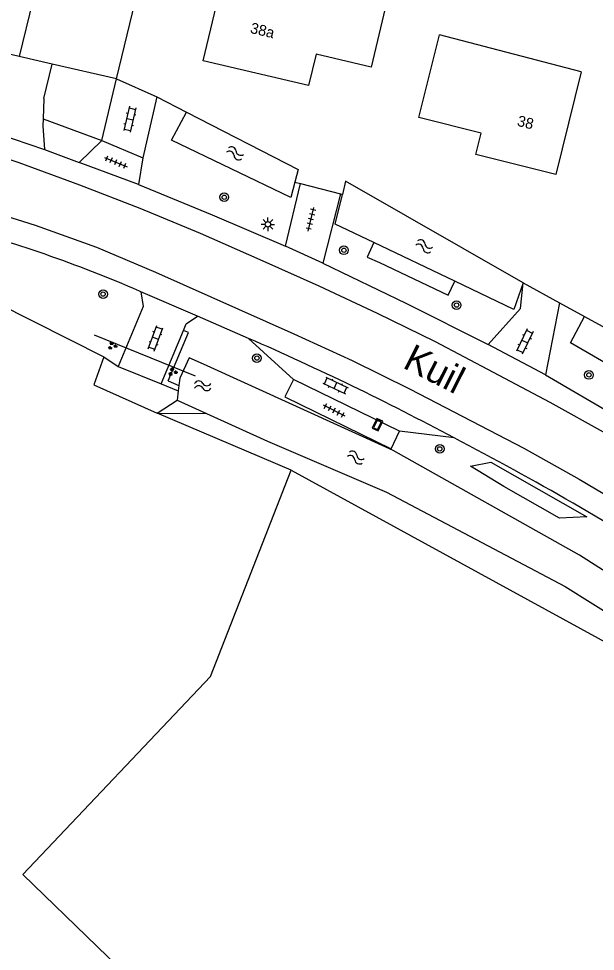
# Model space of a CAD drawing. Extents: x 136000 to 141014, y 402000 to 403500.
# Drawn here: x 137006.5 to 137059.9, y 402057.2 to 402143.4 of the extents above; entities that cross this region are included whole.
import ezdxf

# ---------------------------------------------------------------- set-up
doc = ezdxf.new("R2010")
doc.units = 0
for name, color, linetype in [('gg-afsc-draadraster', 7, 'Continuous'), ('gg-afsc-erfafscheiding', 7, 'Continuous'), ('gg-afsc-hekwerk', 7, 'Continuous'), ('gg-afsc-lijn draadraster', 7, 'Continuous'), ('gg-anno-huisnummerreeks BGT', 7, 'Continuous'), ('gg-anno-openbare ruimte label', 7, 'Continuous'), ('gg-bbg-bijgebouw', 7, 'Continuous'), ('gg-bbg-gedigitaliseerde bebouwing', 7, 'Continuous'), ('gg-bbg-gedigitaliseerde bijgebouw', 7, 'Continuous'), ('gg-bbg-hoofdgebouw', 7, 'Continuous'), ('gg-knt-bronhoudergrens', 7, 'Continuous'), ('gg-knt-verharding', 7, 'Continuous'), ('gg-knt-verharding nz', 7, 'Continuous'), ('gg-kntw-bovenkant insteek waterloop', 7, 'Continuous'), ('gg-kwrk-duiker nz buis', 7, 'Continuous'), ('gt-grn-groengrens', 7, 'Continuous'), ('gt-grn-weggrens', 7, 'Continuous'), ('gt-symb-boom', 7, 'Continuous'), ('gt-symb-groenvak', 7, 'Continuous'), ('gt-symb-informatiebord', 7, 'Continuous'), ('gt-symb-klinker verharding', 7, 'Continuous'), ('gt-symb-lichtmast', 7, 'Continuous'), ('gt-symb-tegel verharding', 7, 'Continuous'), ('gt-symb-watersymbool', 7, 'Continuous')]:
    doc.layers.add(name, color=color, linetype=linetype)

# ---------------------------------------------------------------- blocks, each defined once
blk = doc.blocks.new('gt0-BOOM')
at = {"layer": 'gt-symb-boom'}
for radius in [0.4, 0.2]:
    blk.add_circle((0, 0), radius, dxfattribs=at)
blk = doc.blocks.new('gt0-WA')
at = {"layer": 'gt-symb-watersymbool'}
for centre, start, end in [((-0.323, 0.022), 28.07249, 151.92751), ((0.427, 0.422), 208.07248, 331.92751), ((-0.323, -0.428), 28.07249, 151.92751), ((0.427, -0.028), 208.07248, 331.92751)]:
    blk.add_arc(centre, 0.425, start, end, dxfattribs=at)
blk = doc.blocks.new('gt0-KL1')
at = {"layer": 'gt-symb-klinker verharding'}
for p, q in [((-1.15, 0.3), (1.15, 0.3)), ((-1, -0.3), (-1, 0.3)), ((-0.5, 0.3), (-0.5, 0.45)), ((0, -0.3), (0, 0.3)), ((0.5, 0.3), (0.5, 0.45)), ((1, -0.3), (1, 0.3)), ((-1.15, -0.3), (1.15, -0.3)), ((-0.5, -0.45), (-0.5, -0.3)), ((0.5, -0.45), (0.5, -0.3))]:
    blk.add_line(p, q, dxfattribs=at)
blk = doc.blocks.new('gt0-LMAST')
at = {"layer": 'gt-symb-lichtmast'}
for p, q in [((-0.182, 0.173), (-0.447, 0.438)), ((-0.005, 0.246), (-0.005, 0.621)), ((0.172, 0.173), (0.437, 0.438)), ((-0.255, -0.004), (-0.63, -0.004)), ((-0.182, -0.181), (-0.447, -0.446)), ((-0.005, -0.254), (-0.005, -0.629)), ((0.437, -0.446), (0.172, -0.181)), ((0.245, -0.004), (0.62, -0.004))]:
    blk.add_line(p, q, dxfattribs=at)
blk.add_circle((-0.005, -0.004), 0.25, dxfattribs=at)
blk = doc.blocks.new('gt0-TEG1')
at = {"layer": 'gt-symb-tegel verharding'}
for p, q in [((-1.125, 0), (1.125, 0)), ((-0.9, -0.25), (-0.9, 0.25)), ((-0.45, -0.25), (-0.45, 0.25)), ((0, -0.25), (0, 0.25)), ((0.45, -0.25), (0.45, 0.25)), ((0.9, -0.25), (0.9, 0.25))]:
    blk.add_line(p, q, dxfattribs=at)
blk = doc.blocks.new('gt0-GRVAK')
at = {"layer": 'gt-symb-groenvak'}
for p, q in [((-0.11, 0.189), (-0.228, 0.24)), ((-0.182, 0.153), (0.088, 0.153)), ((-0.091, 0.211), (-0.156, 0.322)), ((-0.047, 0.214), (-0.047, 0.393)), ((-0.004, 0.211), (0.061, 0.322)), ((0.015, 0.189), (0.133, 0.24)), ((0.262, -0.052), (0.197, 0.059)), ((0.305, -0.049), (0.305, 0.13)), ((0.349, -0.052), (0.414, 0.059)), ((-0.245, -0.228), (-0.363, -0.177)), ((-0.318, -0.264), (-0.047, -0.264)), ((-0.226, -0.206), (-0.291, -0.095)), ((-0.183, -0.203), (-0.183, -0.024)), ((-0.139, -0.206), (-0.074, -0.095)), ((-0.12, -0.228), (-0.002, -0.177)), ((0.243, -0.074), (0.125, -0.023)), ((0.17, -0.11), (0.441, -0.11)), ((0.368, -0.074), (0.486, -0.023))]:
    blk.add_line(p, q, dxfattribs=at)
blk = doc.blocks.new('gt0-IBORD')
at = {"layer": 'gt-symb-informatiebord'}
blk.add_lwpolyline([(-0.5, 0.295), (-0.5, -0.295), (0.5, -0.295), (0.5, 0.295), (-0.5, 0.295)], dxfattribs=at)
blk.add_lwpolyline([(-0.417, -0.212), (0.417, -0.212), (0.417, 0.212), (-0.417, 0.212)], close=True, dxfattribs=at)

msp = doc.modelspace()

# ---------------------------------------------------------------- linework, layer by layer
at = {"layer": 'gg-afsc-draadraster'}
msp.add_lwpolyline([(137009.604, 402035.149), (137014.234, 402041.801), (137020.65, 402051.022), (137006.918, 402064.307), (137024.267, 402082.602), (137031.735, 402101.682)], dxfattribs=at)
at = {"layer": 'gg-afsc-erfafscheiding'}
for p, q in [((137019.289, 402136.175), (137022.06, 402134.761)), ((137053.184, 402118.981), (137056.533, 402117.16)), ((137056.533, 402117.16), (137058.856, 402115.897))]:
    msp.add_line(p, q, dxfattribs=at)
at = {"layer": 'gg-afsc-hekwerk'}
msp.add_line((137002.424, 402118.177), (137014.411, 402112.164), dxfattribs=at)
msp.add_line((137002.424, 402118.177), (137014.411, 402112.164), dxfattribs=at)
for points in [[(137014.411, 402112.164), (137013.478, 402109.581), (137019.325, 402106.961)], [(137014.411, 402112.164), (137013.478, 402109.581), (137019.325, 402106.961), (137023.899, 402106.927)]]:
    msp.add_lwpolyline(points, dxfattribs=at)
at = {"layer": 'gg-afsc-lijn draadraster'}
msp.add_lwpolyline([(137009.604, 402035.149), (137014.234, 402041.801), (137020.65, 402051.022), (137006.918, 402064.307), (137024.267, 402082.602), (137031.735, 402101.682)], dxfattribs=at)
at = {"layer": 'gg-bbg-bijgebouw'}
for p, q in [((137009.63, 402139.217), (137006.58, 402139.92)), ((137015.561, 402137.85), (137009.63, 402139.217))]:
    msp.add_line(p, q, dxfattribs=at)
at = {"layer": 'gg-bbg-gedigitaliseerde bebouwing'}
for p in [(137043.525, 402134.266), (137058.548, 402138.507)]:
    msp.add_line(p, (137045.437, 402141.901), dxfattribs=at)
at = {"layer": 'gg-bbg-gedigitaliseerde bijgebouw'}
msp.add_lwpolyline([(137015.561, 402137.85), (137019.304, 402153.246), (137010.372, 402155.472), (137006.58, 402139.92)], dxfattribs=at)
at = {"layer": 'gg-bbg-hoofdgebouw'}
for p, q in [((137058.548, 402138.507), (137056.19, 402129.02)), ((137049.288, 402132.823), (137043.525, 402134.266))]:
    msp.add_line(p, q, dxfattribs=at)
for points in [[(137039.112, 402138.915), (137034.031, 402140.139), (137033.319, 402137.217), (137023.578, 402139.516), (137025.692, 402148.282), (137035.404, 402145.94), (137035.321, 402145.6), (137040.421, 402144.381), (137039.112, 402138.915)], [(137056.19, 402129.02), (137048.8, 402130.84), (137049.288, 402132.823)]]:
    msp.add_lwpolyline(points, dxfattribs=at)
at = {"layer": 'gg-knt-bronhoudergrens'}
for p, q in [((137019.325, 402106.961), (137021.174, 402108.164)), ((137031.735, 402101.682), (137019.325, 402106.961))]:
    msp.add_line(p, q, dxfattribs=at)
msp.add_lwpolyline([(137031.735, 402101.682), (137055.221, 402088.838), (137066.322, 402082.767)], dxfattribs=at)
at = {"layer": 'gg-knt-verharding'}
for p, q in [((137008.856, 402136.04), (137009.63, 402139.217)), ((137008.856, 402136.04), (137008.793, 402134.154)), ((136999.848, 402134.378), (137008.913, 402131.31)), ((137012.123, 402130.114), (137014.21, 402132.136)), ((137014.21, 402132.136), (137018.016, 402130.554)), ((137008.913, 402131.31), (137012.123, 402130.114)), ((137017.611, 402128.087), (137012.123, 402130.114)), ((137018.016, 402130.554), (137017.611, 402128.087)), ((137031.198, 402122.384), (137032.599, 402128.173)), ((137032.599, 402128.173), (137036.287, 402127.219)), ((137036.287, 402127.219), (137034.663, 402120.808)), ((137034.663, 402120.808), (137031.198, 402122.384)), ((137017.821, 402118.176), (137017.693, 402118.231)), ((137023.068, 402115.905), (137017.821, 402118.176)), ((137056.533, 402117.16), (137055.253, 402110.477)), ((137027.786, 402113.863), (137023.068, 402115.905)), ((137019.7, 402109.662), (137021.755, 402114.59)), ((137031.944, 402110.056), (137027.786, 402113.863)), ((137055.253, 402110.477), (137049.956, 402113.282)), ((137015.742, 402111.248), (137019.7, 402109.662)), ((137041.747, 402105.289), (137031.944, 402110.056)), ((137055.253, 402110.477), (137070.475, 402101.603)), ((137046.79, 402104.659), (137041.747, 402105.289))]:
    msp.add_line(p, q, dxfattribs=at)
for points in [[(137006.58, 402139.92), (137003.267, 402140.684), (137002.256, 402137.021)], [(137008.793, 402134.154), (137008.772, 402133.507), (137008.913, 402131.31)], [(137017.611, 402128.087), (137024.427, 402125.289), (137031.198, 402122.384)], [(137034.663, 402120.808), (137042.342, 402117.112), (137049.956, 402113.282)], [(137049.956, 402113.282), (137052.938, 402116.631), (137053.184, 402118.981)], [(137017.821, 402118.176), (137018.048, 402116.801), (137015.742, 402111.248)], [(137021.755, 402114.59), (137022.01, 402115.201), (137023.068, 402115.905)], [(137031.944, 402110.056), (137031.152, 402108.452), (137040.956, 402103.665), (137041.747, 402105.289)]]:
    msp.add_lwpolyline(points, dxfattribs=at)
for centre, radius, start, end in [((136968.105, 402003.802), 124.711, 66.57037, 75.18193), ((136923.94, 401875.225), 260.254, 61.83324, 66.48318), ((136923.585, 401866.961), 267.731, 57.22892, 62.60105)]:
    msp.add_arc(centre, radius, start, end, dxfattribs=at)
at = {"layer": 'gg-knt-verharding nz'}
for points in [[(137097.066, 402082.135), (137092.995, 402084.357), (137088.379, 402086.999), (137071.101, 402098.883), (137066.007, 402101.968), (137060.875, 402105.046), (137055.665, 402107.95), (137050.439, 402110.718), (137045.082, 402113.527), (137039.711, 402116.175), (137034.31, 402118.696), (137028.848, 402121.106), (137023.353, 402123.566), (137017.776, 402125.868), (137012.197, 402128.034), (137006.579, 402130.096), (137000.948, 402131.975), (136995.13, 402133.791), (136988.319, 402135.892), (136981.107, 402138.306)], [(136979.307, 402130.822), (136984.991, 402129.932), (136990.74, 402128.77), (136996.608, 402127.506), (137002.43, 402126.095), (137008.065, 402124.337), (137013.737, 402122.302), (137019.174, 402119.966), (137031.98, 402114.287), (137037.355, 402111.802), (137042.716, 402109.155), (137053.239, 402103.703), (137058.359, 402100.844), (137063.569, 402097.781), (137068.573, 402094.689), (137073.558, 402091.505), (137078.199, 402088.443), (137083.387, 402084.706), (137085.753, 402082.83), (137092.179, 402076.49)]]:
    msp.add_lwpolyline(points, dxfattribs=at)
at = {"layer": 'gg-kntw-bovenkant insteek waterloop'}
for p, q in [((137046.857, 402119.139), (137039.37, 402122.709)), ((137058.856, 402115.897), (137073.636, 402107.672)), ((137021.349, 402109.516), (137021.282, 402109.002)), ((137021.282, 402109.002), (137021.174, 402108.164)), ((137021.174, 402108.164), (137023.899, 402106.927))]:
    msp.add_line(p, q, dxfattribs=at)
for points in [[(137032.067, 402128.311), (137031.683, 402126.87), (137020.656, 402132.183), (137022.06, 402134.761)], [(137022.06, 402134.761), (137032.377, 402129.474), (137032.067, 402128.311)], [(137053.184, 402118.981), (137036.763, 402128.393), (137036.468, 402127.172)], [(137039.37, 402122.709), (137035.801, 402124.41), (137036.468, 402127.172)], [(137053.184, 402118.981), (137052.322, 402116.534), (137046.857, 402119.139)], [(137073.636, 402107.672), (137072.013, 402105.075), (137057.551, 402113.456), (137058.856, 402115.897)], [(137022.278, 402112.072), (137021.435, 402110.184), (137021.349, 402109.516)], [(137069.883, 402086.481), (137058.384, 402093.814), (137041.17, 402103.49), (137023.613, 402111.466), (137022.278, 402112.072)], [(137023.899, 402106.927), (137029.526, 402104.37), (137040.551, 402099.658), (137057.057, 402090.945), (137067.284, 402084.525)]]:
    msp.add_lwpolyline(points, dxfattribs=at)
at = {"layer": 'gg-kwrk-duiker nz buis'}
msp.add_line((137022.873, 402110.361), (137013.537, 402114.149), dxfattribs=at)
at = {"layer": 'gt-grn-groengrens'}
for p, q in [((137008.793, 402134.154), (137014.21, 402132.136)), ((137032.067, 402128.311), (137032.599, 402128.173)), ((137036.287, 402127.219), (137036.468, 402127.172)), ((137014.411, 402112.164), (137015.742, 402111.248)), ((137020.354, 402109.931), (137021.349, 402109.516)), ((137019.7, 402109.662), (137021.282, 402109.002))]:
    msp.add_line(p, q, dxfattribs=at)
for points in [[(137039.37, 402122.709), (137038.737, 402121.381), (137039.884, 402120.859), (137046.252, 402117.87), (137046.857, 402119.139)], [(137020.354, 402109.931), (137022.217, 402114.398), (137021.755, 402114.59)], [(137050.18, 402102.427), (137059.057, 402097.366), (137056.527, 402097.261), (137051.394, 402100.164), (137048.303, 402102.063), (137050.18, 402102.427)]]:
    msp.add_lwpolyline(points, dxfattribs=at)
at = {"layer": 'gt-grn-weggrens'}
for p, q in [((137014.21, 402132.136), (137015.561, 402137.85)), ((137015.561, 402137.85), (137019.289, 402136.175)), ((137019.289, 402136.175), (137018.016, 402130.554))]:
    msp.add_line(p, q, dxfattribs=at)

# ---------------------------------------------------------------- block references
at = {"layer": 'gt-symb-boom'}
for p in [(137025.539, 402126.906), (137036.607, 402122.001), (137014.332, 402117.95), (137047.023, 402116.937), (137028.557, 402112.036), (137059.261, 402110.478), (137045.463, 402103.653)]:
    msp.add_blockref('gt0-BOOM', p, dxfattribs=at)
at = {"layer": 'gt-symb-groenvak'}
for p in [(137015.179, 402113.176), (137020.757, 402110.767)]:
    msp.add_blockref('gt0-GRVAK', p, dxfattribs=at)
at = {"layer": 'gt-symb-informatiebord', "rotation": 64.38052847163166}
msp.add_blockref('gt0-IBORD', (137039.705, 402105.893), dxfattribs=at)
at = {"layer": 'gt-symb-klinker verharding'}
for p, rotation in [((137016.809, 402134.119), -102.77124256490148), ((137019.173, 402113.869), 69.8260550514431), ((137053.319, 402113.576), -115.6678751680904), ((137035.833, 402109.504), -25.207221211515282)]:
    msp.add_blockref('gt0-KL1', p, dxfattribs=dict(at, rotation=rotation))
at = {"layer": 'gt-symb-lichtmast'}
msp.add_blockref('gt0-LMAST', (137029.577, 402124.404), dxfattribs=at)
at = {"layer": 'gt-symb-tegel verharding'}
for p, rotation in [((137015.51, 402130.159), -22.589003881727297), ((137033.557, 402124.873), 76.40843956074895), ((137035.699, 402107.207), -27.12876605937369)]:
    msp.add_blockref('gt0-TEG1', p, dxfattribs=dict(at, rotation=rotation))
at = {"layer": 'gt-symb-watersymbool', "rotation": -24.003190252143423}
for p in [(137026.487, 402130.989), (137043.968, 402122.401), (137037.653, 402102.873)]:
    msp.add_blockref('gt0-WA', p, dxfattribs=at)
at = {"layer": 'gt-symb-watersymbool'}
msp.add_blockref('gt0-WA', (137023.495, 402109.482), dxfattribs=at)

# ---------------------------------------------------------------- texts
at = {"layer": 'gg-anno-huisnummerreeks BGT'}
for s, rotation, p in [('38a', 346.7, (137027.875, 402142.098)), ('38', 346.2, (137052.56, 402133.517))]:
    msp.add_text(s, height=1, rotation=rotation, dxfattribs=at).set_placement(p)
at = {"layer": 'gg-anno-openbare ruimte label'}
msp.add_text('Kuil', height=2.5, rotation=333.1, dxfattribs=at).set_placement((137041.94, 402111.196))

doc.saveas('drawing.dxf')
